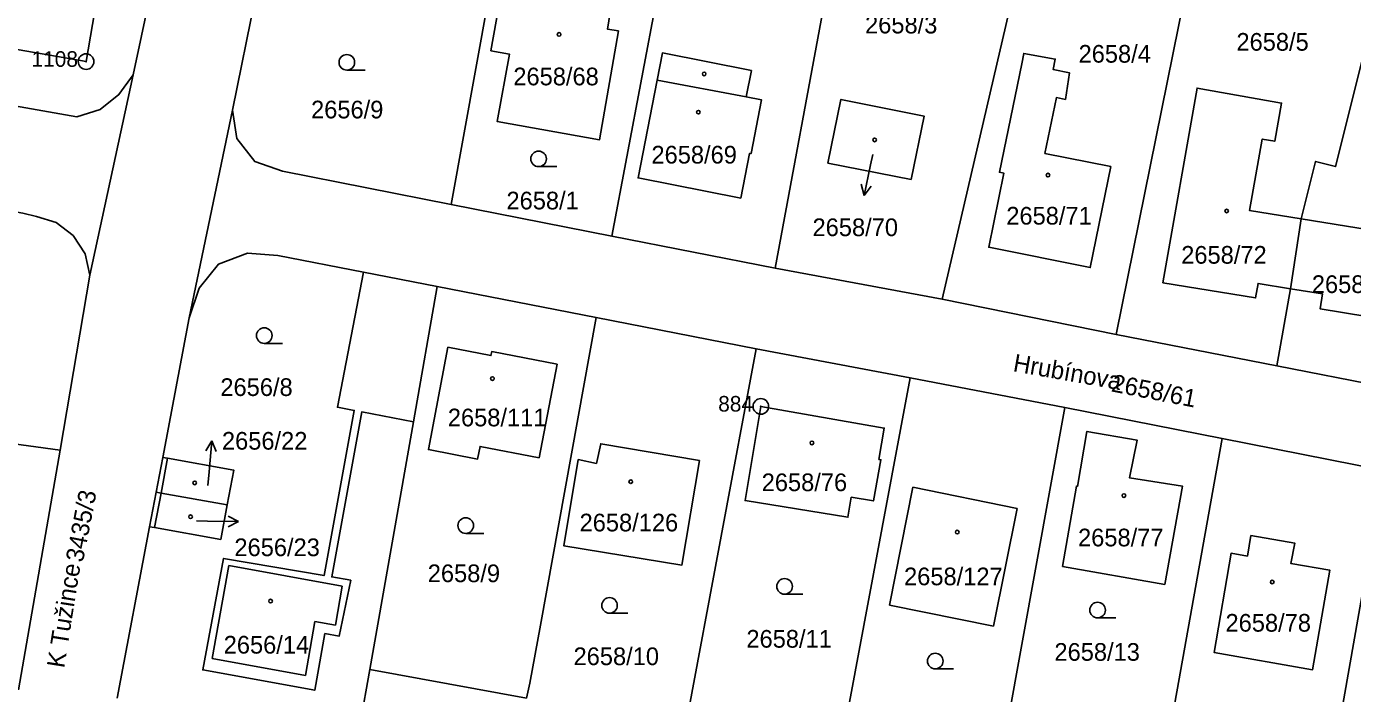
# Model space of a CAD drawing. Extents: x -733394 to -722299, y -1082822 to -1075049.
# Drawn here: x -728154.2 to -728026.7, y -1078177.3 to -1078113.2 of the extents above; entities that cross this region are included whole.
import ezdxf

# ---------------------------------------------------------------- set-up
doc = ezdxf.new("R2010")
doc.units = 0
for name, color, linetype in [('Hranice parcel', 7, 'Continuous'), ('Parcelní čísla', 7, 'Continuous'), ('Pop  PČ popisy', 7, 'Continuous'), ('Vnitřní kresba', 7, 'Continuous'), ('Značky bodu BP', 7, 'Continuous'), ('Značky budov', 7, 'Continuous'), ('Značky kultur', 7, 'Continuous')]:
    doc.layers.add(name, color=color, linetype=linetype)

msp = doc.modelspace()

# ---------------------------------------------------------------- linework, layer by layer
at = {"layer": 'Hranice parcel'}
for p, q in [((-728129.27, -1078095.8), (-728134.39, -1078121.22)), ((-728082.21, -1078136.4), (-728075.36, -1078099.26)), ((-728113.39, -1078130.29), (-728107.89, -1078099.95)), ((-728143.96, -1078117.8), (-728140.66, -1078102.47)), ((-728049.44, -1078142.78), (-728041.66, -1078104.41)), ((-728066.15, -1078139.37), (-728059, -1078108.49)), ((-728097.94, -1078133.32), (-728093.59, -1078110.41)), ((-728148.13, -1078137.08), (-728143.96, -1078117.8)), ((-728134.39, -1078121.22), (-728138.57, -1078141.17)), ((-728113.39, -1078130.29), (-728097.94, -1078133.32)), ((-728032.66, -1078138.4), (-728031.63, -1078131.67)), ((-728097.94, -1078133.32), (-728082.21, -1078136.4)), ((-728150.98, -1078153.9), (-728148.13, -1078137.08)), ((-728114.72, -1078138.17), (-728121.8, -1078136.79)), ((-728082.21, -1078136.4), (-728066.15, -1078139.37)), ((-728117.01, -1078151.17), (-728114.72, -1078138.17)), ((-728099.44, -1078141.15), (-728114.72, -1078138.17)), ((-728033.99, -1078145.79), (-728032.66, -1078138.4)), ((-728066.15, -1078139.37), (-728049.44, -1078142.78)), ((-728138.57, -1078141.17), (-728141.11, -1078154.6)), ((-728084.04, -1078144.17), (-728099.44, -1078141.15)), ((-728049.44, -1078142.78), (-728033.99, -1078145.79)), ((-728090.83, -1078180.4), (-728084.04, -1078144.17)), ((-728069.23, -1078146.95), (-728084.04, -1078144.17)), ((-728033.99, -1078145.79), (-728018.44, -1078148.83)), ((-728075.96, -1078182.77), (-728069.23, -1078146.95)), ((-728054.37, -1078149.8), (-728069.23, -1078146.95)), ((-728060.89, -1078185.62), (-728054.37, -1078149.8)), ((-728039.25, -1078152.79), (-728054.37, -1078149.8)), ((-728176.02, -1078150.52), (-728150.98, -1078153.9)), ((-728121.2, -1078174.99), (-728117.01, -1078151.17)), ((-728044.59, -1078182.68), (-728039.25, -1078152.79)), ((-728023.7, -1078155.86), (-728039.25, -1078152.79)), ((-728154.97, -1078176.93), (-728150.98, -1078153.9)), ((-728141.11, -1078154.6), (-728141.74, -1078157.94)), ((-728029.84, -1078190.95), (-728023.7, -1078155.86)), ((-728141.74, -1078157.94), (-728142.37, -1078161.27)), ((-728142.37, -1078161.27), (-728145.48, -1078177.74)), ((-728122.33, -1078181.24), (-728121.2, -1078174.99)), ((-728121.2, -1078174.99), (-728106.13, -1078177.75))]:
    msp.add_line(p, q, dxfattribs=at)
for points in [[(-728031.63, -1078131.67), (-728030.26, -1078126.13), (-728028.33, -1078126.63), (-728021.19, -1078098.06)], [(-728147.64, -1078106.81), (-728146.85, -1078106.94), (-728148.48, -1078116.54), (-728158.63, -1078114.78), (-728156.59, -1078103.22), (-728147.31, -1078104.84), (-728147.64, -1078106.81)], [(-728097.98, -1078111.22), (-728098.36, -1078113.41), (-728097.3, -1078113.59), (-728099.1, -1078124.05), (-728108.94, -1078122.31), (-728107.77, -1078115.82), (-728109.56, -1078115.5), (-728108.47, -1078109.41), (-728097.98, -1078111.22)], [(-728093.56, -1078118.32), (-728093.07, -1078115.71), (-728084.5, -1078117.4), (-728085, -1078119.93), (-728083.53, -1078120.22), (-728084.54, -1078125.39), (-728084.69, -1078125.36), (-728085.53, -1078129.66), (-728095.4, -1078127.72), (-728093.56, -1078118.32)], [(-728056.29, -1078125.36), (-728049.95, -1078126.63), (-728051.93, -1078136.35), (-728061.68, -1078134.39), (-728060.22, -1078127.27), (-728060.66, -1078127.18), (-728058.52, -1078116.75), (-728058.32, -1078115.75), (-728055.29, -1078116.3), (-728055.49, -1078117.31), (-728053.92, -1078117.62), (-728054.31, -1078120.17), (-728055.18, -1078120), (-728056.29, -1078125.36)], [(-728172.85, -1078117.71), (-728149.36, -1078121.86), (-728147.12, -1078121.14), (-728145.32, -1078119.71), (-728143.96, -1078117.8)], [(-728032.66, -1078138.4), (-728035.79, -1078137.87), (-728036.03, -1078139.26), (-728044.94, -1078137.8), (-728041.66, -1078119.09), (-728033.53, -1078120.53), (-728034.18, -1078124.2), (-728035.38, -1078123.99), (-728036.6, -1078130.87), (-728031.63, -1078131.67)], [(-728077.16, -1078126.3), (-728075.9, -1078120.18), (-728067.91, -1078121.77), (-728069.16, -1078127.87), (-728077.16, -1078126.3)], [(-728134.39, -1078121.22), (-728133.99, -1078123.94), (-728132.26, -1078126.14), (-728129.61, -1078127.07), (-728113.39, -1078130.29)], [(-728148.13, -1078137.08), (-728148.58, -1078135.02), (-728149.71, -1078133.27), (-728151.37, -1078132.02), (-728153.26, -1078131.43), (-728154.56, -1078131.12), (-728168.96, -1078128.55)], [(-728031.63, -1078131.67), (-728019.56, -1078133.61), (-728020.79, -1078141.78), (-728021.06, -1078141.74), (-728021.23, -1078142.82), (-728023.17, -1078142.51), (-728023, -1078141.42), (-728029.81, -1078140.32), (-728029.59, -1078138.87), (-728032.66, -1078138.4)], [(-728121.8, -1078136.79), (-728130.04, -1078135.19), (-728132.96, -1078134.95), (-728135.76, -1078136.01), (-728137.6, -1078138.32), (-728138.57, -1078141.17)], [(-728117.01, -1078151.17), (-728121.97, -1078150.22), (-728124.86, -1078166.09), (-728123.04, -1078166.4), (-728124.14, -1078171.77), (-728125.52, -1078171.53), (-728126.5, -1078176.98), (-728137.26, -1078175.03), (-728135.26, -1078164.31), (-728125.6, -1078165.96), (-728122.7, -1078150.08), (-728124.32, -1078149.77), (-728121.8, -1078136.79)], [(-728106.13, -1078177.75), (-728105.82, -1078176.29), (-728104.79, -1078170.73), (-728099.44, -1078141.15)], [(-728104.91, -1078154.63), (-728110.6, -1078153.54), (-728110.83, -1078154.75), (-728115.56, -1078153.85), (-728113.69, -1078144), (-728109.55, -1078144.8), (-728109.48, -1078144.42), (-728103.19, -1078145.64), (-728104.91, -1078154.63)], [(-728083.6, -1078149.69), (-728071.73, -1078151.77), (-728072.25, -1078154.79), (-728072.05, -1078154.82), (-728072.77, -1078158.78), (-728074.9, -1078158.42), (-728075.22, -1078160.35), (-728085.11, -1078158.74), (-728083.6, -1078149.69)], [(-728044.76, -1078166.83), (-728054.59, -1078165.08), (-728053.26, -1078157.36), (-728053.16, -1078157.38), (-728052.25, -1078152.1), (-728047.42, -1078152.93), (-728048.15, -1078156.56), (-728043.06, -1078157.35), (-728044.76, -1078166.83)], [(-728089.49, -1078154.9), (-728091.19, -1078164.95), (-728102.54, -1078163.1), (-728101.16, -1078154.8), (-728099.41, -1078155.18), (-728098.99, -1078153.28), (-728089.49, -1078154.9)], [(-728141.11, -1078154.6), (-728140.65, -1078154.68), (-728134.29, -1078155.82), (-728134.92, -1078159.15)], [(-728141.74, -1078157.94), (-728141.27, -1078158.02), (-728134.92, -1078159.15)], [(-728061.22, -1078170.82), (-728071.22, -1078168.8), (-728068.97, -1078157.46), (-728058.96, -1078159.51), (-728061.22, -1078170.82)], [(-728134.92, -1078159.15), (-728135.54, -1078162.48), (-728141.89, -1078161.35), (-728142.37, -1078161.27)], [(-728036.47, -1078162.11), (-728032.27, -1078162.83), (-728032.64, -1078164.79), (-728028.88, -1078165.44), (-728030.55, -1078175.02), (-728040.02, -1078173.34), (-728038.38, -1078163.81), (-728036.81, -1078164.08), (-728036.47, -1078162.11)]]:
    msp.add_lwpolyline(points, dxfattribs=at)
at = {"layer": 'Pop  PČ popisy'}
for p, q in [((-728072.84, -1078125.46), (-728073.05, -1078126.47)), ((-728073.05, -1078126.47), (-728073.67, -1078129.41)), ((-728073.67, -1078129.41), (-728073.96, -1078128.32)), ((-728073.67, -1078129.41), (-728072.98, -1078128.53)), ((-728136.4, -1078153), (-728136.98, -1078153.95)), ((-728136.66, -1078155.99), (-728136.4, -1078153)), ((-728136.4, -1078153), (-728135.99, -1078154.04)), ((-728136.77, -1078157.3), (-728136.66, -1078155.99)), ((-728133.82, -1078160.77), (-728134.81, -1078160.25)), ((-728137.87, -1078160.7), (-728136.82, -1078160.72)), ((-728136.82, -1078160.72), (-728133.82, -1078160.77)), ((-728133.82, -1078160.77), (-728134.83, -1078161.26))]:
    msp.add_line(p, q, dxfattribs=at)
at = {"layer": 'Vnitřní kresba'}
for p, q in [((-728093.56, -1078118.32), (-728085, -1078119.93)), ((-728140.65, -1078154.68), (-728141.27, -1078158.02)), ((-728141.27, -1078158.02), (-728141.89, -1078161.35)), ((-728134.75, -1078165), (-728136.37, -1078173.94)), ((-728123.85, -1078166.98), (-728134.75, -1078165)), ((-728124.51, -1078170.72), (-728123.85, -1078166.98)), ((-728127.4, -1078175.56), (-728126.48, -1078170.37)), ((-728126.48, -1078170.37), (-728124.51, -1078170.72)), ((-728136.37, -1078173.94), (-728127.4, -1078175.56))]:
    msp.add_line(p, q, dxfattribs=at)
at = {"layer": 'Značky bodu BP'}
for centre, radius in [((-728148.48, -1078116.54), 0.75), ((-728148.48, -1078116.54), 0.03), ((-728083.6, -1078149.69), 0.75), ((-728083.6, -1078149.69), 0.03)]:
    msp.add_circle(centre, radius, dxfattribs=at)
at = {"layer": 'Značky budov'}
for centre in [(-728103, -1078113.93), (-728089.05, -1078117.72), (-728089.61, -1078121.4), (-728072.66, -1078124.07), (-728055.99, -1078127.45), (-728038.81, -1078130.9), (-728109.41, -1078147.02), (-728078.69, -1078153.2), (-728138.04, -1078157.05), (-728096.11, -1078156.93), (-728048.69, -1078158.27), (-728138.44, -1078160.3), (-728064.72, -1078161.78), (-728034.43, -1078166.58), (-728130.74, -1078168.41)]:
    msp.add_circle(centre, 0.175, dxfattribs=at)
at = {"layer": 'Značky kultur'}
for p, q in [((-728123.41, -1078117.36), (-728121.66, -1078117.36)), ((-728104.97, -1078126.64), (-728103.22, -1078126.64)), ((-728131.35, -1078143.63), (-728129.6, -1078143.63)), ((-728111.98, -1078161.9), (-728110.23, -1078161.9)), ((-728081.32, -1078167.75), (-728079.57, -1078167.75)), ((-728098.15, -1078169.58), (-728096.4, -1078169.58)), ((-728051.22, -1078170.03), (-728049.47, -1078170.03)), ((-728066.83, -1078174.93), (-728065.08, -1078174.93))]:
    msp.add_line(p, q, dxfattribs=at)
for centre in [(-728123.41, -1078116.61), (-728104.97, -1078125.89), (-728131.35, -1078142.88), (-728111.98, -1078161.15), (-728081.32, -1078167), (-728098.15, -1078168.83), (-728051.22, -1078169.28), (-728066.83, -1078174.18)]:
    msp.add_circle(centre, 0.75, dxfattribs=at)

# ---------------------------------------------------------------- texts
at = {"layer": 'Parcelní čísla'}
for s, p in [('2658/3', (-728073.58, -1078113.83)), ('2658/5', (-728037.87, -1078115.49)), ('2658/4', (-728053.05, -1078116.64)), ('2658/68', (-728107.4, -1078118.82)), ('2656/9', (-728126.85, -1078122)), ('2658/69', (-728094.12, -1078126.34)), ('2658/1', (-728108.06, -1078130.75)), ('2658/71', (-728060, -1078132.21)), ('2658/70', (-728078.63, -1078133.32)), ('2658/72', (-728043.18, -1078135.97)), ('2658/73', (-728030.62, -1078138.79)), ('2656/8', (-728135.57, -1078148.69)), ('2658/111', (-728113.7, -1078151.61)), ('2656/22', (-728135.42, -1078153.85)), ('2658/76', (-728083.52, -1078157.84)), ('2658/126', (-728101.03, -1078161.71)), ('2658/77', (-728053.1, -1078163.15)), ('2656/23', (-728134.22, -1078164.09)), ('2658/9', (-728115.63, -1078166.59)), ('2658/127', (-728069.83, -1078166.89)), ('2658/78', (-728038.92, -1078171.35)), ('2656/14', (-728135.25, -1078173.46)), ('2658/11', (-728084.99, -1078172.89)), ('2658/10', (-728101.61, -1078174.57)), ('2658/13', (-728055.37, -1078174.15))]:
    msp.add_text(s, height=1.7, dxfattribs=at).set_placement(p)
for s, rotation, p in [('2658/61', 349, (-728049.98, -1078148.24)), ('3435/3', 79, (-728148.79, -1078164.75))]:
    msp.add_text(s, height=1.7, rotation=rotation, dxfattribs=at).set_placement(p)
at = {"layer": 'Pop  PČ popisy'}
for s, rotation, p in [('Hrubínova', 350, (-728059.42, -1078146.3)), ('K Tužince', 81, (-728150.59, -1078174.91))]:
    msp.add_text(s, height=1.7, rotation=rotation, dxfattribs=at).set_placement(p)
at = {"layer": 'Značky bodu BP'}
for s, p in [('1108', (-728153.73, -1078117.04)), ('884', (-728087.7, -1078150.19))]:
    msp.add_text(s, height=1.5, dxfattribs=at).set_placement(p)

doc.saveas('drawing.dxf')
